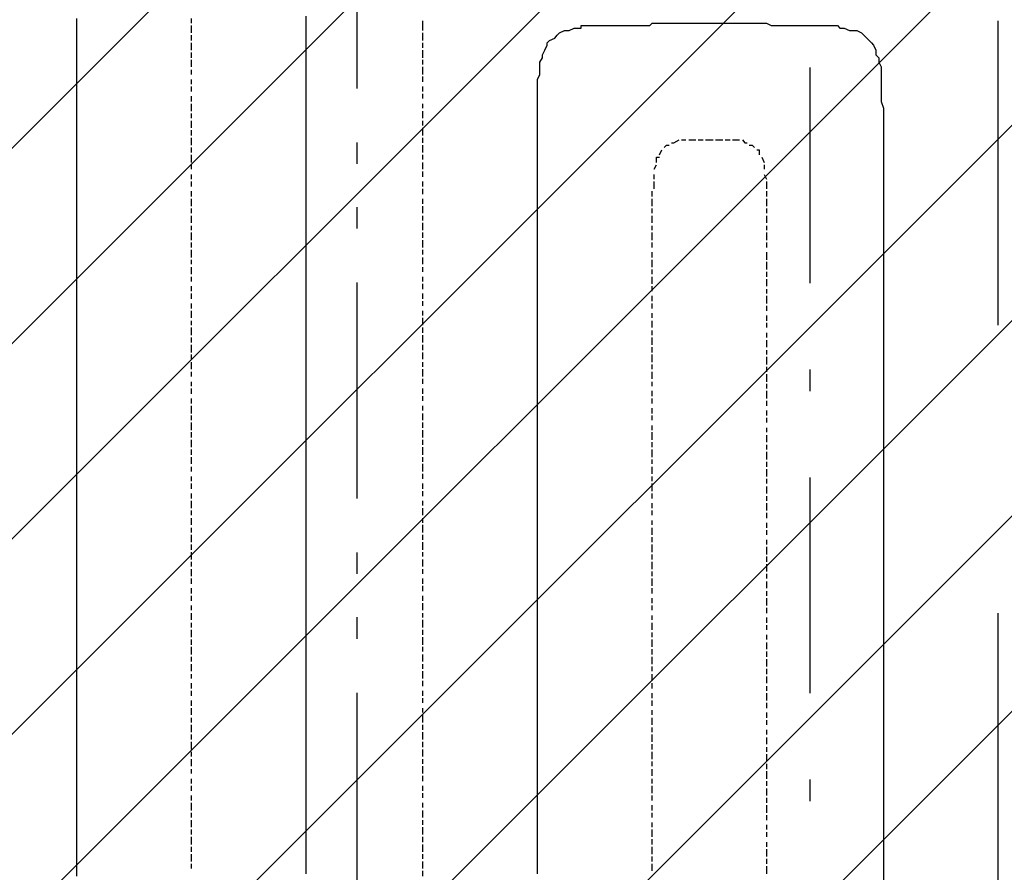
# Model space of a CAD drawing. Extents: x 997 to 109698, y 921 to 94021.
# Tile 409 of 656: x 16112 to 17823, y 41560 to 43042. Entities that reach past the tile are written whole.
import ezdxf

# ---------------------------------------------------------------- set-up
doc = ezdxf.new("R2010")
doc.units = 0
doc.header["$MEASUREMENT"] = 0
for name, color, linetype in [('12', 7, 'CONTINUOUS'), ('28', 7, 'CONTINUOUS'), ('40', 7, 'CONTINUOUS')]:
    doc.layers.add(name, color=color, linetype=linetype)

msp = doc.modelspace()

# ---------------------------------------------------------------- linework, layer by layer
at = {"layer": '12', "color": 5}
for p, q in [((16211.630503, 43035.563401), (16211.630503, 43043.563401)), ((16609.630503, 43035.563401), (16609.630503, 43047.563401)), ((16211.630503, 43022.563401), (16211.630503, 43035.563401)), ((16211.630503, 43014.563401), (16211.630503, 43022.563401)), ((16609.630503, 43026.563401), (16609.630503, 43035.563401)), ((16609.630503, 43018.563401), (16609.630503, 43026.563401)), ((17049.630503, 43018.563401), (17058.630503, 43022.563401)), ((17058.630503, 43022.563401), (17066.630503, 43022.563401)), ((17066.630503, 43022.563401), (17075.630503, 43026.563401)), ((17075.630503, 43026.563401), (17087.630503, 43026.563401)), ((17096.630503, 43031.563401), (17104.630503, 43031.563401)), ((17104.630503, 43031.563401), (17117.630503, 43031.563401)), ((17117.630503, 43031.563401), (17125.630503, 43031.563401)), ((17125.630503, 43031.563401), (17134.630503, 43031.563401)), ((17134.630503, 43031.563401), (17147.630503, 43031.563401)), ((17147.630503, 43031.563401), (17155.630503, 43031.563401)), ((17155.630503, 43031.563401), (17163.630503, 43031.563401)), ((17163.630503, 43031.563401), (17176.630503, 43031.563401)), ((17176.630503, 43031.563401), (17185.630503, 43031.563401)), ((17185.630503, 43031.563401), (17197.630503, 43031.563401)), ((17197.630503, 43031.563401), (17206.630503, 43031.563401)), ((17206.630503, 43031.563401), (17210.630503, 43035.563401)), ((17210.630503, 43035.563401), (17218.630503, 43035.563401)), ((17218.630503, 43035.563401), (17231.630503, 43035.563401)), ((17231.630503, 43035.563401), (17240.630503, 43035.563401)), ((17240.630503, 43035.563401), (17252.630503, 43035.563401)), ((17252.630503, 43035.563401), (17261.630503, 43035.563401)), ((17261.630503, 43035.563401), (17269.630503, 43035.563401)), ((17269.630503, 43035.563401), (17282.630503, 43035.563401)), ((17282.630503, 43035.563401), (17290.630503, 43035.563401)), ((17290.630503, 43035.563401), (17299.630503, 43035.563401)), ((17299.630503, 43035.563401), (17312.630503, 43035.563401)), ((17312.630503, 43035.563401), (17320.630503, 43035.563401)), ((17320.630503, 43035.563401), (17329.630503, 43035.563401)), ((17329.630503, 43035.563401), (17341.630503, 43035.563401)), ((17341.630503, 43035.563401), (17350.630503, 43035.563401)), ((17350.630503, 43035.563401), (17362.630503, 43035.563401)), ((17362.630503, 43035.563401), (17371.630503, 43035.563401)), ((17371.630503, 43035.563401), (17379.630503, 43035.563401)), ((17379.630503, 43035.563401), (17392.630503, 43035.563401)), ((17392.630503, 43035.563401), (17401.630503, 43035.563401)), ((17401.630503, 43035.563401), (17409.630503, 43035.563401)), ((17409.630503, 43035.563401), (17417.630503, 43031.563401)), ((17417.630503, 43031.563401), (17426.630503, 43031.563401)), ((17426.630503, 43031.563401), (17434.630503, 43031.563401)), ((17434.630503, 43031.563401), (17447.630503, 43031.563401)), ((17447.630503, 43031.563401), (17456.630503, 43031.563401)), ((17456.630503, 43031.563401), (17464.630503, 43031.563401)), ((17464.630503, 43031.563401), (17477.630503, 43031.563401)), ((17477.630503, 43031.563401), (17485.630503, 43031.563401)), ((17485.630503, 43031.563401), (17494.630503, 43031.563401)), ((17494.630503, 43031.563401), (17506.630503, 43031.563401)), ((17506.630503, 43031.563401), (17515.630503, 43031.563401)), ((17515.630503, 43031.563401), (17528.630503, 43031.563401)), ((17536.630503, 43026.563401), (17544.630503, 43026.563401)), ((17544.630503, 43026.563401), (17553.630503, 43022.563401)), ((17553.630503, 43022.563401), (17566.630503, 43022.563401)), ((17566.630503, 43022.563401), (17574.630503, 43018.563401)), ((16211.630503, 43005.563401), (16211.630503, 43014.563401)), ((16211.630503, 42992.563401), (16211.630503, 43005.563401)), ((16609.630503, 43005.563401), (16609.630503, 43018.563401)), ((16609.630503, 42997.563401), (16609.630503, 43005.563401)), ((17032.630503, 43005.563401), (17041.630503, 43009.563401)), ((17583.630503, 43009.563401), (17587.630503, 43005.563401)), ((16211.630503, 42984.563401), (16211.630503, 42992.563401)), ((16609.630503, 42988.563401), (16609.630503, 42997.563401)), ((16609.630503, 42975.563401), (16609.630503, 42988.563401)), ((17024.630503, 42988.563401), (17028.630503, 42997.563401)), ((17595.630503, 42997.563401), (17599.630503, 42988.563401)), ((16211.630503, 42975.563401), (16211.630503, 42984.563401)), ((16211.630503, 42963.563401), (16211.630503, 42975.563401)), ((16609.630503, 42967.563401), (16609.630503, 42975.563401)), ((17015.630503, 42967.563401), (17020.630503, 42975.563401)), ((17604.630503, 42975.563401), (17604.630503, 42967.563401)), ((16211.630503, 42954.563401), (16211.630503, 42963.563401)), ((16211.630503, 42942.563401), (16211.630503, 42954.563401)), ((16609.630503, 42959.563401), (16609.630503, 42967.563401)), ((16609.630503, 42946.563401), (16609.630503, 42959.563401)), ((17015.630503, 42959.563401), (17015.630503, 42967.563401)), ((17015.630503, 42946.563401), (17015.630503, 42959.563401)), ((17604.630503, 42967.563401), (17608.630503, 42959.563401)), ((17608.630503, 42959.563401), (17608.630503, 42946.563401)), ((16211.630503, 42933.563401), (16211.630503, 42942.563401)), ((16211.630503, 42925.563401), (16211.630503, 42933.563401)), ((16609.630503, 42937.563401), (16609.630503, 42946.563401)), ((16609.630503, 42925.563401), (16609.630503, 42937.563401)), ((17011.630503, 42937.563401), (17015.630503, 42946.563401)), ((17011.630503, 42929.563401), (17011.630503, 42937.563401)), ((17608.630503, 42946.563401), (17608.630503, 42937.563401)), ((17608.630503, 42937.563401), (17608.630503, 42929.563401)), ((16211.630503, 42912.563401), (16211.630503, 42925.563401)), ((16609.630503, 42916.563401), (16609.630503, 42925.563401)), ((16609.630503, 42908.563401), (16609.630503, 42916.563401)), ((17011.630503, 42916.563401), (17011.630503, 42929.563401)), ((17011.630503, 42908.563401), (17011.630503, 42916.563401)), ((17608.630503, 42929.563401), (17608.630503, 42916.563401)), ((17608.630503, 42916.563401), (17608.630503, 42908.563401)), ((16211.630503, 42904.563401), (16211.630503, 42912.563401)), ((16211.630503, 42895.563401), (16211.630503, 42904.563401)), ((16609.630503, 42895.563401), (16609.630503, 42908.563401)), ((17011.630503, 42899.563401), (17011.630503, 42908.563401)), ((17011.630503, 42887.563401), (17011.630503, 42899.563401)), ((17608.630503, 42908.563401), (17608.630503, 42899.563401)), ((17608.630503, 42899.563401), (17612.630503, 42887.563401)), ((16211.630503, 42882.563401), (16211.630503, 42895.563401)), ((16211.630503, 42874.563401), (16211.630503, 42882.563401)), ((16609.630503, 42887.563401), (16609.630503, 42895.563401)), ((16609.630503, 42878.563401), (16609.630503, 42887.563401)), ((17011.630503, 42878.563401), (17011.630503, 42887.563401)), ((17612.630503, 42887.563401), (17612.630503, 42878.563401)), ((16211.630503, 42865.563401), (16211.630503, 42874.563401)), ((16211.630503, 42853.563401), (16211.630503, 42865.563401)), ((16609.630503, 42865.563401), (16609.630503, 42878.563401)), ((16609.630503, 42857.563401), (16609.630503, 42865.563401)), ((17011.630503, 42870.563401), (17011.630503, 42878.563401)), ((17011.630503, 42857.563401), (17011.630503, 42870.563401)), ((17612.630503, 42878.563401), (17612.630503, 42870.563401)), ((17612.630503, 42870.563401), (17612.630503, 42857.563401)), ((16211.630503, 42844.563401), (16211.630503, 42853.563401)), ((16609.630503, 42849.563401), (16609.630503, 42857.563401)), ((16609.630503, 42836.563401), (16609.630503, 42849.563401)), ((17011.630503, 42849.563401), (17011.630503, 42857.563401)), ((17011.630503, 42836.563401), (17011.630503, 42849.563401)), ((17612.630503, 42857.563401), (17612.630503, 42849.563401)), ((17612.630503, 42849.563401), (17612.630503, 42836.563401)), ((16211.630503, 42836.563401), (16211.630503, 42844.563401)), ((16211.630503, 42823.563401), (16211.630503, 42836.563401)), ((16609.630503, 42827.563401), (16609.630503, 42836.563401)), ((17011.630503, 42832.563401), (17011.630503, 42836.563401)), ((17011.630503, 42827.563401), (17011.630503, 42832.563401)), ((17612.630503, 42836.563401), (17612.630503, 42832.563401)), ((17612.630503, 42832.563401), (17612.630503, 42061.563401)), ((16211.630503, 42815.563401), (16211.630503, 42823.563401)), ((16211.630503, 42802.563401), (16211.630503, 42815.563401)), ((16609.630503, 42815.563401), (16609.630503, 42827.563401)), ((16609.630503, 42806.563401), (16609.630503, 42815.563401)), ((17011.630503, 42815.563401), (17011.630503, 42827.563401)), ((17011.630503, 42806.563401), (17011.630503, 42815.563401)), ((16211.630503, 42793.563401), (16211.630503, 42802.563401)), ((16609.630503, 42798.563401), (16609.630503, 42806.563401)), ((16609.630503, 42785.563401), (16609.630503, 42798.563401)), ((17011.630503, 42798.563401), (17011.630503, 42806.563401)), ((17011.630503, 42785.563401), (17011.630503, 42798.563401)), ((16211.630503, 42785.563401), (16211.630503, 42793.563401)), ((16211.630503, 42772.563401), (16211.630503, 42785.563401)), ((16609.630503, 42777.563401), (16609.630503, 42785.563401)), ((17011.630503, 42777.563401), (17011.630503, 42785.563401)), ((16211.630503, 42764.563401), (16211.630503, 42772.563401)), ((16211.630503, 42755.563401), (16211.630503, 42764.563401)), ((16609.630503, 42768.563401), (16609.630503, 42777.563401)), ((16609.630503, 42755.563401), (16609.630503, 42768.563401)), ((17011.630503, 42768.563401), (17011.630503, 42777.563401)), ((17011.630503, 42755.563401), (17011.630503, 42768.563401)), ((16211.630503, 42743.563401), (16211.630503, 42755.563401)), ((16609.630503, 42747.563401), (16609.630503, 42755.563401)), ((16609.630503, 42738.563401), (16609.630503, 42747.563401)), ((17011.630503, 42747.563401), (17011.630503, 42755.563401)), ((17011.630503, 42734.563401), (17011.630503, 42747.563401)), ((16211.630503, 42734.563401), (16211.630503, 42743.563401)), ((16211.630503, 42726.563401), (16211.630503, 42734.563401)), ((16609.630503, 42726.563401), (16609.630503, 42738.563401)), ((17011.630503, 42726.563401), (17011.630503, 42734.563401)), ((16211.630503, 42713.563401), (16211.630503, 42726.563401)), ((16211.630503, 42705.563401), (16211.630503, 42713.563401)), ((16609.630503, 42717.563401), (16609.630503, 42726.563401)), ((16609.630503, 42705.563401), (16609.630503, 42717.563401)), ((17011.630503, 42717.563401), (17011.630503, 42726.563401)), ((17011.630503, 42705.563401), (17011.630503, 42717.563401)), ((16211.630503, 42692.563401), (16211.630503, 42705.563401)), ((16609.630503, 42696.563401), (16609.630503, 42705.563401)), ((16609.630503, 42688.563401), (16609.630503, 42696.563401)), ((17011.630503, 42696.563401), (17011.630503, 42705.563401)), ((17011.630503, 42688.563401), (17011.630503, 42696.563401)), ((16211.630503, 42683.563401), (16211.630503, 42692.563401)), ((16211.630503, 42675.563401), (16211.630503, 42683.563401)), ((16609.630503, 42675.563401), (16609.630503, 42688.563401)), ((17011.630503, 42675.563401), (17011.630503, 42688.563401)), ((16211.630503, 42662.563401), (16211.630503, 42675.563401)), ((16211.630503, 42654.563401), (16211.630503, 42662.563401)), ((16609.630503, 42666.563401), (16609.630503, 42675.563401)), ((16609.630503, 42658.563401), (16609.630503, 42666.563401)), ((17011.630503, 42666.563401), (17011.630503, 42675.563401)), ((17011.630503, 42658.563401), (17011.630503, 42666.563401)), ((16211.630503, 42645.563401), (16211.630503, 42654.563401)), ((16211.630503, 42633.563401), (16211.630503, 42645.563401)), ((16609.630503, 42645.563401), (16609.630503, 42658.563401)), ((16609.630503, 42637.563401), (16609.630503, 42645.563401)), ((17011.630503, 42645.563401), (17011.630503, 42658.563401)), ((17011.630503, 42637.563401), (17011.630503, 42645.563401)), ((16211.630503, 42624.563401), (16211.630503, 42633.563401)), ((16609.630503, 42628.563401), (16609.630503, 42637.563401)), ((16609.630503, 42616.563401), (16609.630503, 42628.563401)), ((17011.630503, 42624.563401), (17011.630503, 42637.563401)), ((16211.630503, 42616.563401), (16211.630503, 42624.563401)), ((16211.630503, 42603.563401), (16211.630503, 42616.563401)), ((16609.630503, 42607.563401), (16609.630503, 42616.563401)), ((17011.630503, 42616.563401), (17011.630503, 42624.563401)), ((17011.630503, 42607.563401), (17011.630503, 42616.563401)), ((16211.630503, 42594.563401), (16211.630503, 42603.563401)), ((16211.630503, 42582.563401), (16211.630503, 42594.563401)), ((16609.630503, 42599.563401), (16609.630503, 42607.563401)), ((16609.630503, 42586.563401), (16609.630503, 42599.563401)), ((17011.630503, 42594.563401), (17011.630503, 42607.563401)), ((17011.630503, 42586.563401), (17011.630503, 42594.563401)), ((16211.630503, 42573.563401), (16211.630503, 42582.563401)), ((16609.630503, 42578.563401), (16609.630503, 42586.563401)), ((16609.630503, 42565.563401), (16609.630503, 42578.563401)), ((17011.630503, 42578.563401), (17011.630503, 42586.563401)), ((17011.630503, 42565.563401), (17011.630503, 42578.563401)), ((16211.630503, 42565.563401), (16211.630503, 42573.563401)), ((16211.630503, 42552.563401), (16211.630503, 42565.563401)), ((16609.630503, 42556.563401), (16609.630503, 42565.563401)), ((17011.630503, 42556.563401), (17011.630503, 42565.563401)), ((16211.630503, 42544.563401), (16211.630503, 42552.563401)), ((16211.630503, 42535.563401), (16211.630503, 42544.563401)), ((16609.630503, 42548.563401), (16609.630503, 42556.563401)), ((16609.630503, 42535.563401), (16609.630503, 42548.563401)), ((17011.630503, 42548.563401), (17011.630503, 42556.563401)), ((17011.630503, 42535.563401), (17011.630503, 42548.563401)), ((16211.630503, 42523.563401), (16211.630503, 42535.563401)), ((16211.630503, 42514.563401), (16211.630503, 42523.563401)), ((16609.630503, 42527.563401), (16609.630503, 42535.563401)), ((16609.630503, 42518.563401), (16609.630503, 42527.563401)), ((17011.630503, 42527.563401), (17011.630503, 42535.563401)), ((17011.630503, 42518.563401), (17011.630503, 42527.563401)), ((16211.630503, 42506.563401), (16211.630503, 42514.563401)), ((16211.630503, 42493.563401), (16211.630503, 42506.563401)), ((16609.630503, 42506.563401), (16609.630503, 42518.563401)), ((16609.630503, 42497.563401), (16609.630503, 42506.563401)), ((17011.630503, 42506.563401), (17011.630503, 42518.563401)), ((17011.630503, 42497.563401), (17011.630503, 42506.563401)), ((16211.630503, 42484.563401), (16211.630503, 42493.563401)), ((16609.630503, 42489.563401), (16609.630503, 42497.563401)), ((16609.630503, 42476.563401), (16609.630503, 42489.563401)), ((17011.630503, 42484.563401), (17011.630503, 42497.563401)), ((16211.630503, 42472.563401), (16211.630503, 42484.563401)), ((16211.630503, 42463.563401), (16211.630503, 42472.563401)), ((16609.630503, 42467.563401), (16609.630503, 42476.563401)), ((17011.630503, 42476.563401), (17011.630503, 42484.563401)), ((17011.630503, 42467.563401), (17011.630503, 42476.563401)), ((16211.630503, 42455.563401), (16211.630503, 42463.563401)), ((16211.630503, 42442.563401), (16211.630503, 42455.563401)), ((16609.630503, 42455.563401), (16609.630503, 42467.563401)), ((16609.630503, 42446.563401), (16609.630503, 42455.563401)), ((17011.630503, 42455.563401), (17011.630503, 42467.563401)), ((17011.630503, 42446.563401), (17011.630503, 42455.563401)), ((16211.630503, 42434.563401), (16211.630503, 42442.563401)), ((16609.630503, 42438.563401), (16609.630503, 42446.563401)), ((16609.630503, 42425.563401), (16609.630503, 42438.563401)), ((17011.630503, 42438.563401), (17011.630503, 42446.563401)), ((17011.630503, 42425.563401), (17011.630503, 42438.563401)), ((16211.630503, 42425.563401), (16211.630503, 42434.563401)), ((16211.630503, 42412.563401), (16211.630503, 42425.563401)), ((16609.630503, 42417.563401), (16609.630503, 42425.563401)), ((17011.630503, 42417.563401), (17011.630503, 42425.563401)), ((16211.630503, 42404.563401), (16211.630503, 42412.563401)), ((16211.630503, 42396.563401), (16211.630503, 42404.563401)), ((16609.630503, 42408.563401), (16609.630503, 42417.563401)), ((16609.630503, 42396.563401), (16609.630503, 42408.563401)), ((17011.630503, 42408.563401), (17011.630503, 42417.563401)), ((17011.630503, 42396.563401), (17011.630503, 42408.563401)), ((16211.630503, 42383.563401), (16211.630503, 42396.563401)), ((16609.630503, 42387.563401), (16609.630503, 42396.563401)), ((16609.630503, 42379.563401), (16609.630503, 42387.563401)), ((17011.630503, 42387.563401), (17011.630503, 42396.563401)), ((17011.630503, 42374.563401), (17011.630503, 42387.563401)), ((16211.630503, 42374.563401), (16211.630503, 42383.563401)), ((16211.630503, 42362.563401), (16211.630503, 42374.563401)), ((16609.630503, 42366.563401), (16609.630503, 42379.563401)), ((17011.630503, 42366.563401), (17011.630503, 42374.563401)), ((16211.630503, 42353.563401), (16211.630503, 42362.563401)), ((16211.630503, 42345.563401), (16211.630503, 42353.563401)), ((16609.630503, 42357.563401), (16609.630503, 42366.563401)), ((16609.630503, 42345.563401), (16609.630503, 42357.563401)), ((17011.630503, 42357.563401), (17011.630503, 42366.563401)), ((17011.630503, 42345.563401), (17011.630503, 42357.563401)), ((16211.630503, 42332.563401), (16211.630503, 42345.563401)), ((16609.630503, 42336.563401), (16609.630503, 42345.563401)), ((16609.630503, 42328.563401), (16609.630503, 42336.563401)), ((17011.630503, 42336.563401), (17011.630503, 42345.563401)), ((17011.630503, 42328.563401), (17011.630503, 42336.563401)), ((16211.630503, 42324.563401), (16211.630503, 42332.563401)), ((16211.630503, 42315.563401), (16211.630503, 42324.563401)), ((16609.630503, 42315.563401), (16609.630503, 42328.563401)), ((17011.630503, 42315.563401), (17011.630503, 42328.563401)), ((16211.630503, 42302.563401), (16211.630503, 42315.563401)), ((16211.630503, 42294.563401), (16211.630503, 42302.563401)), ((16609.630503, 42307.563401), (16609.630503, 42315.563401)), ((16609.630503, 42298.563401), (16609.630503, 42307.563401)), ((17011.630503, 42307.563401), (17011.630503, 42315.563401)), ((17011.630503, 42298.563401), (17011.630503, 42307.563401)), ((16211.630503, 42285.563401), (16211.630503, 42294.563401)), ((16211.630503, 42273.563401), (16211.630503, 42285.563401)), ((16609.630503, 42285.563401), (16609.630503, 42298.563401)), ((16609.630503, 42277.563401), (16609.630503, 42285.563401)), ((17011.630503, 42285.563401), (17011.630503, 42298.563401)), ((17011.630503, 42277.563401), (17011.630503, 42285.563401)), ((16211.630503, 42264.563401), (16211.630503, 42273.563401)), ((16609.630503, 42269.563401), (16609.630503, 42277.563401)), ((16609.630503, 42256.563401), (16609.630503, 42269.563401)), ((17011.630503, 42264.563401), (17011.630503, 42277.563401)), ((16211.630503, 42256.563401), (16211.630503, 42264.563401)), ((16211.630503, 42243.563401), (16211.630503, 42256.563401)), ((16609.630503, 42247.563401), (16609.630503, 42256.563401)), ((17011.630503, 42256.563401), (17011.630503, 42264.563401)), ((17011.630503, 42247.563401), (17011.630503, 42256.563401)), ((16211.630503, 42235.563401), (16211.630503, 42243.563401)), ((16211.630503, 42222.563401), (16211.630503, 42235.563401)), ((16609.630503, 42235.563401), (16609.630503, 42247.563401)), ((16609.630503, 42226.563401), (16609.630503, 42235.563401)), ((17011.630503, 42235.563401), (17011.630503, 42247.563401)), ((17011.630503, 42226.563401), (17011.630503, 42235.563401)), ((16211.630503, 42213.563401), (16211.630503, 42222.563401)), ((16609.630503, 42218.563401), (16609.630503, 42226.563401)), ((16609.630503, 42205.563401), (16609.630503, 42218.563401)), ((17011.630503, 42218.563401), (17011.630503, 42226.563401)), ((17011.630503, 42205.563401), (17011.630503, 42218.563401)), ((16211.630503, 42205.563401), (16211.630503, 42213.563401)), ((16211.630503, 42192.563401), (16211.630503, 42205.563401)), ((16609.630503, 42197.563401), (16609.630503, 42205.563401)), ((17011.630503, 42197.563401), (17011.630503, 42205.563401)), ((16211.630503, 42184.563401), (16211.630503, 42192.563401)), ((16211.630503, 42175.563401), (16211.630503, 42184.563401)), ((16609.630503, 42188.563401), (16609.630503, 42197.563401)), ((16609.630503, 42175.563401), (16609.630503, 42188.563401)), ((17011.630503, 42188.563401), (17011.630503, 42197.563401)), ((17011.630503, 42175.563401), (17011.630503, 42188.563401)), ((16211.630503, 42163.563401), (16211.630503, 42175.563401)), ((16609.630503, 42167.563401), (16609.630503, 42175.563401)), ((16609.630503, 42158.563401), (16609.630503, 42167.563401)), ((17011.630503, 42167.563401), (17011.630503, 42175.563401)), ((17011.630503, 42154.563401), (17011.630503, 42167.563401)), ((16211.630503, 42154.563401), (16211.630503, 42163.563401)), ((16211.630503, 42146.563401), (16211.630503, 42154.563401)), ((16609.630503, 42146.563401), (16609.630503, 42158.563401)), ((17011.630503, 42146.563401), (17011.630503, 42154.563401)), ((16211.630503, 42133.563401), (16211.630503, 42146.563401)), ((16211.630503, 42125.563401), (16211.630503, 42133.563401)), ((16609.630503, 42137.563401), (16609.630503, 42146.563401)), ((16609.630503, 42125.563401), (16609.630503, 42137.563401)), ((17011.630503, 42137.563401), (17011.630503, 42146.563401)), ((17011.630503, 42125.563401), (17011.630503, 42137.563401)), ((16211.630503, 42112.563401), (16211.630503, 42125.563401)), ((16211.630503, 42103.563401), (16211.630503, 42112.563401)), ((16609.630503, 42116.563401), (16609.630503, 42125.563401)), ((16609.630503, 42108.563401), (16609.630503, 42116.563401)), ((17011.630503, 42116.563401), (17011.630503, 42125.563401)), ((17011.630503, 42108.563401), (17011.630503, 42116.563401)), ((16211.630503, 42095.563401), (16211.630503, 42103.563401)), ((16211.630503, 42082.563401), (16211.630503, 42095.563401)), ((16609.630503, 42095.563401), (16609.630503, 42108.563401)), ((16609.630503, 42086.563401), (16609.630503, 42095.563401)), ((17011.630503, 42095.563401), (17011.630503, 42108.563401)), ((17011.630503, 42086.563401), (17011.630503, 42095.563401)), ((16211.630503, 42074.563401), (16211.630503, 42082.563401)), ((16609.630503, 42078.563401), (16609.630503, 42086.563401)), ((16609.630503, 42065.563401), (16609.630503, 42078.563401)), ((17011.630503, 42078.563401), (17011.630503, 42086.563401)), ((17011.630503, 42065.563401), (17011.630503, 42078.563401)), ((16211.630503, 42065.563401), (16211.630503, 42074.563401)), ((16211.630503, 42053.563401), (16211.630503, 42065.563401)), ((16609.630503, 42057.563401), (16609.630503, 42065.563401)), ((17011.630503, 42057.563401), (17011.630503, 42065.563401)), ((17612.630503, 42061.563401), (17612.630503, 41062.563401)), ((16211.630503, 42044.563401), (16211.630503, 42053.563401)), ((16211.630503, 42036.563401), (16211.630503, 42044.563401)), ((16609.630503, 42048.563401), (16609.630503, 42057.563401)), ((16609.630503, 42036.563401), (16609.630503, 42048.563401)), ((17011.630503, 42044.563401), (17011.630503, 42057.563401)), ((17011.630503, 42036.563401), (17011.630503, 42044.563401)), ((16211.630503, 42023.563401), (16211.630503, 42036.563401)), ((16609.630503, 42027.563401), (16609.630503, 42036.563401)), ((16609.630503, 42019.563401), (16609.630503, 42027.563401)), ((17011.630503, 42027.563401), (17011.630503, 42036.563401)), ((17011.630503, 42015.563401), (17011.630503, 42027.563401)), ((16211.630503, 42015.563401), (16211.630503, 42023.563401)), ((16211.630503, 42002.563401), (16211.630503, 42015.563401)), ((16609.630503, 42006.563401), (16609.630503, 42019.563401)), ((17011.630503, 42006.563401), (17011.630503, 42015.563401)), ((16211.630503, 41993.563401), (16211.630503, 42002.563401)), ((16211.630503, 41985.563401), (16211.630503, 41993.563401)), ((16609.630503, 41998.563401), (16609.630503, 42006.563401)), ((16609.630503, 41985.563401), (16609.630503, 41998.563401)), ((17011.630503, 41998.563401), (17011.630503, 42006.563401)), ((17011.630503, 41985.563401), (17011.630503, 41998.563401)), ((16211.630503, 41972.563401), (16211.630503, 41985.563401)), ((16609.630503, 41976.563401), (16609.630503, 41985.563401)), ((16609.630503, 41968.563401), (16609.630503, 41976.563401)), ((17011.630503, 41976.563401), (17011.630503, 41985.563401)), ((17011.630503, 41968.563401), (17011.630503, 41976.563401)), ((16211.630503, 41964.563401), (16211.630503, 41972.563401)), ((16211.630503, 41955.563401), (16211.630503, 41964.563401)), ((16609.630503, 41955.563401), (16609.630503, 41968.563401)), ((17011.630503, 41955.563401), (17011.630503, 41968.563401)), ((16211.630503, 41943.563401), (16211.630503, 41955.563401)), ((16211.630503, 41934.563401), (16211.630503, 41943.563401)), ((16609.630503, 41947.563401), (16609.630503, 41955.563401)), ((16609.630503, 41938.563401), (16609.630503, 41947.563401)), ((17011.630503, 41947.563401), (17011.630503, 41955.563401)), ((17011.630503, 41938.563401), (17011.630503, 41947.563401)), ((16211.630503, 41926.563401), (16211.630503, 41934.563401)), ((16211.630503, 41913.563401), (16211.630503, 41926.563401)), ((16609.630503, 41926.563401), (16609.630503, 41938.563401)), ((16609.630503, 41917.563401), (16609.630503, 41926.563401)), ((17011.630503, 41926.563401), (17011.630503, 41938.563401)), ((17011.630503, 41917.563401), (17011.630503, 41926.563401)), ((16211.630503, 41904.563401), (16211.630503, 41913.563401)), ((16609.630503, 41909.563401), (16609.630503, 41917.563401)), ((16609.630503, 41896.563401), (16609.630503, 41909.563401)), ((17011.630503, 41904.563401), (17011.630503, 41917.563401)), ((16211.630503, 41892.563401), (16211.630503, 41904.563401)), ((16211.630503, 41883.563401), (16211.630503, 41892.563401)), ((16609.630503, 41888.563401), (16609.630503, 41896.563401)), ((17011.630503, 41896.563401), (17011.630503, 41904.563401)), ((17011.630503, 41888.563401), (17011.630503, 41896.563401)), ((16211.630503, 41875.563401), (16211.630503, 41883.563401)), ((16211.630503, 41862.563401), (16211.630503, 41875.563401)), ((16609.630503, 41875.563401), (16609.630503, 41888.563401)), ((16609.630503, 41866.563401), (16609.630503, 41875.563401)), ((17011.630503, 41875.563401), (17011.630503, 41888.563401)), ((17011.630503, 41866.563401), (17011.630503, 41875.563401)), ((16211.630503, 41854.563401), (16211.630503, 41862.563401)), ((16609.630503, 41858.563401), (16609.630503, 41866.563401)), ((16609.630503, 41845.563401), (16609.630503, 41858.563401)), ((17011.630503, 41858.563401), (17011.630503, 41866.563401)), ((17011.630503, 41845.563401), (17011.630503, 41858.563401)), ((16211.630503, 41845.563401), (16211.630503, 41854.563401)), ((16211.630503, 41833.563401), (16211.630503, 41845.563401)), ((16609.630503, 41837.563401), (16609.630503, 41845.563401)), ((17011.630503, 41837.563401), (17011.630503, 41845.563401)), ((16211.630503, 41824.563401), (16211.630503, 41833.563401)), ((16211.630503, 41816.563401), (16211.630503, 41824.563401)), ((16609.630503, 41828.563401), (16609.630503, 41837.563401)), ((16609.630503, 41816.563401), (16609.630503, 41828.563401)), ((17011.630503, 41828.563401), (17011.630503, 41837.563401)), ((17011.630503, 41816.563401), (17011.630503, 41828.563401)), ((16211.630503, 41803.563401), (16211.630503, 41816.563401)), ((16609.630503, 41807.563401), (16609.630503, 41816.563401)), ((16609.630503, 41799.563401), (16609.630503, 41807.563401)), ((17011.630503, 41807.563401), (17011.630503, 41816.563401)), ((17011.630503, 41794.563401), (17011.630503, 41807.563401)), ((16211.630503, 41794.563401), (16211.630503, 41803.563401)), ((16211.630503, 41782.563401), (16211.630503, 41794.563401)), ((16609.630503, 41786.563401), (16609.630503, 41799.563401)), ((17011.630503, 41786.563401), (17011.630503, 41794.563401)), ((16211.630503, 41773.563401), (16211.630503, 41782.563401)), ((16211.630503, 41765.563401), (16211.630503, 41773.563401)), ((16609.630503, 41777.563401), (16609.630503, 41786.563401)), ((16609.630503, 41765.563401), (16609.630503, 41777.563401)), ((17011.630503, 41777.563401), (17011.630503, 41786.563401)), ((17011.630503, 41765.563401), (17011.630503, 41777.563401)), ((16211.630503, 41752.563401), (16211.630503, 41765.563401)), ((16609.630503, 41756.563401), (16609.630503, 41765.563401)), ((16609.630503, 41748.563401), (16609.630503, 41756.563401)), ((17011.630503, 41756.563401), (17011.630503, 41765.563401)), ((17011.630503, 41748.563401), (17011.630503, 41756.563401)), ((16211.630503, 41744.563401), (16211.630503, 41752.563401)), ((16211.630503, 41735.563401), (16211.630503, 41744.563401)), ((16609.630503, 41735.563401), (16609.630503, 41748.563401)), ((17011.630503, 41735.563401), (17011.630503, 41748.563401)), ((16211.630503, 41722.563401), (16211.630503, 41735.563401)), ((16211.630503, 41714.563401), (16211.630503, 41722.563401)), ((16609.630503, 41727.563401), (16609.630503, 41735.563401)), ((16609.630503, 41718.563401), (16609.630503, 41727.563401)), ((17011.630503, 41727.563401), (17011.630503, 41735.563401)), ((17011.630503, 41718.563401), (17011.630503, 41727.563401)), ((16211.630503, 41705.563401), (16211.630503, 41714.563401)), ((16211.630503, 41693.563401), (16211.630503, 41705.563401)), ((16609.630503, 41705.563401), (16609.630503, 41718.563401)), ((16609.630503, 41697.563401), (16609.630503, 41705.563401)), ((17011.630503, 41705.563401), (17011.630503, 41718.563401)), ((17011.630503, 41697.563401), (17011.630503, 41705.563401)), ((16211.630503, 41684.563401), (16211.630503, 41693.563401)), ((16609.630503, 41689.563401), (16609.630503, 41697.563401)), ((16609.630503, 41676.563401), (16609.630503, 41689.563401)), ((17011.630503, 41684.563401), (17011.630503, 41697.563401)), ((16211.630503, 41676.563401), (16211.630503, 41684.563401)), ((16211.630503, 41663.563401), (16211.630503, 41676.563401)), ((16609.630503, 41667.563401), (16609.630503, 41676.563401)), ((17011.630503, 41676.563401), (17011.630503, 41684.563401)), ((17011.630503, 41667.563401), (17011.630503, 41676.563401)), ((16211.630503, 41655.563401), (16211.630503, 41663.563401)), ((16211.630503, 41642.563401), (16211.630503, 41655.563401)), ((16609.630503, 41655.563401), (16609.630503, 41667.563401)), ((16609.630503, 41646.563401), (16609.630503, 41655.563401)), ((17011.630503, 41655.563401), (17011.630503, 41667.563401)), ((17011.630503, 41646.563401), (17011.630503, 41655.563401)), ((16211.630503, 41634.563401), (16211.630503, 41642.563401)), ((16211.630503, 41625.563401), (16211.630503, 41634.563401)), ((16609.630503, 41638.563401), (16609.630503, 41646.563401)), ((16609.630503, 41625.563401), (16609.630503, 41638.563401)), ((17011.630503, 41638.563401), (17011.630503, 41646.563401)), ((17011.630503, 41625.563401), (17011.630503, 41638.563401)), ((16211.630503, 41612.563401), (16211.630503, 41625.563401)), ((16609.630503, 41617.563401), (16609.630503, 41625.563401)), ((16609.630503, 41608.563401), (16609.630503, 41617.563401)), ((17011.630503, 41617.563401), (17011.630503, 41625.563401)), ((17011.630503, 41608.563401), (17011.630503, 41617.563401)), ((16211.630503, 41604.563401), (16211.630503, 41612.563401)), ((16211.630503, 41595.563401), (16211.630503, 41604.563401)), ((16609.630503, 41595.563401), (16609.630503, 41608.563401)), ((17011.630503, 41595.563401), (17011.630503, 41608.563401)), ((16211.630503, 41583.563401), (16211.630503, 41595.563401)), ((16211.630503, 41574.563401), (16211.630503, 41583.563401)), ((16609.630503, 41587.563401), (16609.630503, 41595.563401)), ((16609.630503, 41578.563401), (16609.630503, 41587.563401)), ((17011.630503, 41587.563401), (17011.630503, 41595.563401)), ((17011.630503, 41574.563401), (17011.630503, 41587.563401)), ((16211.630503, 41566.563401), (16211.630503, 41574.563401)), ((16211.630503, 41553.563401), (16211.630503, 41566.563401)), ((16609.630503, 41566.563401), (16609.630503, 41578.563401)), ((16609.630503, 41557.563401), (16609.630503, 41566.563401)), ((17011.630503, 41566.563401), (17011.630503, 41574.563401)), ((17011.630503, 41557.563401), (17011.630503, 41566.563401))]:
    msp.add_line(p, q, dxfattribs=at)
at = {"layer": '12', "color": 1}
for p, q in [((16410.630503, 43035.563401), (16410.630503, 43043.563401)), ((16812.630503, 43035.563401), (16812.630503, 43039.563401)), ((17811.630503, 43039.563401), (17811.630503, 43035.563401)), ((16410.630503, 43018.563401), (16410.630503, 43031.563401)), ((16812.630503, 43022.563401), (16812.630503, 43035.563401)), ((17811.630503, 43035.563401), (17811.630503, 42510.563401)), ((16410.630503, 43005.563401), (16410.630503, 43014.563401)), ((16812.630503, 43005.563401), (16812.630503, 43018.563401)), ((16410.630503, 42988.563401), (16410.630503, 43001.563401)), ((16812.630503, 42992.563401), (16812.630503, 43001.563401)), ((16812.630503, 42975.563401), (16812.630503, 42988.563401)), ((16410.630503, 42975.563401), (16410.630503, 42984.563401)), ((16410.630503, 42959.563401), (16410.630503, 42971.563401)), ((16812.630503, 42963.563401), (16812.630503, 42971.563401)), ((16410.630503, 42946.563401), (16410.630503, 42954.563401)), ((16812.630503, 42946.563401), (16812.630503, 42959.563401)), ((16410.630503, 42929.563401), (16410.630503, 42937.563401)), ((16812.630503, 42933.563401), (16812.630503, 42942.563401)), ((16410.630503, 42916.563401), (16410.630503, 42925.563401)), ((16812.630503, 42916.563401), (16812.630503, 42925.563401)), ((16410.630503, 42899.563401), (16410.630503, 42908.563401)), ((16812.630503, 42904.563401), (16812.630503, 42912.563401)), ((16410.630503, 42882.563401), (16410.630503, 42895.563401)), ((16812.630503, 42887.563401), (16812.630503, 42895.563401)), ((16812.630503, 42870.563401), (16812.630503, 42882.563401)), ((16410.630503, 42870.563401), (16410.630503, 42878.563401)), ((16410.630503, 42853.563401), (16410.630503, 42865.563401)), ((16812.630503, 42857.563401), (16812.630503, 42865.563401)), ((16410.630503, 42840.563401), (16410.630503, 42849.563401)), ((16812.630503, 42840.563401), (16812.630503, 42853.563401)), ((16410.630503, 42823.563401), (16410.630503, 42836.563401)), ((16812.630503, 42827.563401), (16812.630503, 42836.563401)), ((17261.630503, 42832.563401), (17269.630503, 42832.563401)), ((17274.630503, 42832.563401), (17286.630503, 42832.563401)), ((17290.630503, 42832.563401), (17299.630503, 42832.563401)), ((17303.630503, 42832.563401), (17312.630503, 42832.563401)), ((17312.630503, 42832.563401), (17316.630503, 42832.563401)), ((17320.630503, 42832.563401), (17333.630503, 42832.563401)), ((17337.630503, 42832.563401), (17346.630503, 42832.563401)), ((17350.630503, 42832.563401), (17362.630503, 42832.563401)), ((16410.630503, 42810.563401), (16410.630503, 42819.563401)), ((16812.630503, 42810.563401), (16812.630503, 42823.563401)), ((17223.630503, 42806.563401), (17227.630503, 42815.563401)), ((16410.630503, 42793.563401), (16410.630503, 42806.563401)), ((16812.630503, 42798.563401), (16812.630503, 42806.563401)), ((17401.630503, 42802.563401), (17405.630503, 42793.563401)), ((16410.630503, 42781.563401), (16410.630503, 42789.563401)), ((16812.630503, 42781.563401), (16812.630503, 42793.563401)), ((17214.630503, 42781.563401), (17218.630503, 42789.563401)), ((17405.630503, 42789.563401), (17405.630503, 42781.563401)), ((16410.630503, 42764.563401), (16410.630503, 42772.563401)), ((16812.630503, 42768.563401), (16812.630503, 42777.563401)), ((17214.630503, 42764.563401), (17214.630503, 42772.563401)), ((17405.630503, 42772.563401), (17409.630503, 42764.563401)), ((16410.630503, 42751.563401), (16410.630503, 42760.563401)), ((16812.630503, 42751.563401), (16812.630503, 42760.563401)), ((16812.630503, 42738.563401), (16812.630503, 42747.563401)), ((17214.630503, 42747.563401), (17214.630503, 42760.563401)), ((17409.630503, 42760.563401), (17409.630503, 42747.563401)), ((16410.630503, 42734.563401), (16410.630503, 42743.563401)), ((16410.630503, 42717.563401), (16410.630503, 42730.563401)), ((16812.630503, 42721.563401), (16812.630503, 42730.563401)), ((17210.630503, 42734.563401), (17210.630503, 42743.563401)), ((17210.630503, 42717.563401), (17210.630503, 42730.563401)), ((17409.630503, 42743.563401), (17409.630503, 42734.563401)), ((17409.630503, 42730.563401), (17409.630503, 42717.563401)), ((16410.630503, 42705.563401), (16410.630503, 42713.563401)), ((16812.630503, 42705.563401), (16812.630503, 42717.563401)), ((17210.630503, 42705.563401), (17210.630503, 42713.563401)), ((17409.630503, 42713.563401), (17409.630503, 42705.563401)), ((16410.630503, 42688.563401), (16410.630503, 42700.563401)), ((16812.630503, 42692.563401), (16812.630503, 42700.563401)), ((17210.630503, 42688.563401), (17210.630503, 42700.563401)), ((17409.630503, 42700.563401), (17409.630503, 42688.563401)), ((16410.630503, 42675.563401), (16410.630503, 42683.563401)), ((16812.630503, 42675.563401), (16812.630503, 42688.563401)), ((17210.630503, 42675.563401), (17210.630503, 42683.563401)), ((17409.630503, 42683.563401), (17409.630503, 42675.563401)), ((16410.630503, 42658.563401), (16410.630503, 42671.563401)), ((16812.630503, 42662.563401), (16812.630503, 42671.563401)), ((17210.630503, 42658.563401), (17210.630503, 42671.563401)), ((17409.630503, 42671.563401), (17409.630503, 42658.563401)), ((16410.630503, 42645.563401), (16410.630503, 42654.563401)), ((16812.630503, 42645.563401), (16812.630503, 42658.563401)), ((17210.630503, 42645.563401), (17210.630503, 42654.563401)), ((17409.630503, 42654.563401), (17409.630503, 42645.563401)), ((16410.630503, 42628.563401), (16410.630503, 42641.563401)), ((16812.630503, 42633.563401), (16812.630503, 42641.563401)), ((16812.630503, 42616.563401), (16812.630503, 42628.563401)), ((17210.630503, 42633.563401), (17210.630503, 42637.563401)), ((17210.630503, 42628.563401), (17210.630503, 42633.563401)), ((17409.630503, 42637.563401), (17409.630503, 42633.563401)), ((17409.630503, 42633.563401), (17409.630503, 42624.563401)), ((16410.630503, 42616.563401), (16410.630503, 42624.563401)), ((16410.630503, 42599.563401), (16410.630503, 42611.563401)), ((16812.630503, 42603.563401), (16812.630503, 42611.563401)), ((17210.630503, 42611.563401), (17210.630503, 42624.563401)), ((17409.630503, 42620.563401), (17409.630503, 42607.563401)), ((16410.630503, 42586.563401), (16410.630503, 42594.563401)), ((16812.630503, 42586.563401), (16812.630503, 42594.563401)), ((17210.630503, 42599.563401), (17210.630503, 42607.563401)), ((17210.630503, 42582.563401), (17210.630503, 42594.563401)), ((17409.630503, 42603.563401), (17409.630503, 42594.563401)), ((16410.630503, 42569.563401), (16410.630503, 42578.563401)), ((16812.630503, 42573.563401), (16812.630503, 42582.563401)), ((17210.630503, 42569.563401), (17210.630503, 42578.563401)), ((17409.630503, 42590.563401), (17409.630503, 42578.563401)), ((16410.630503, 42556.563401), (16410.630503, 42565.563401)), ((16812.630503, 42556.563401), (16812.630503, 42565.563401)), ((17210.630503, 42552.563401), (17210.630503, 42561.563401)), ((17409.630503, 42573.563401), (17409.630503, 42565.563401)), ((17409.630503, 42561.563401), (17409.630503, 42548.563401)), ((16410.630503, 42539.563401), (16410.630503, 42548.563401)), ((16812.630503, 42544.563401), (16812.630503, 42552.563401)), ((17210.630503, 42539.563401), (17210.630503, 42548.563401)), ((17409.630503, 42544.563401), (17409.630503, 42535.563401)), ((16410.630503, 42523.563401), (16410.630503, 42535.563401)), ((16812.630503, 42527.563401), (16812.630503, 42535.563401)), ((16812.630503, 42510.563401), (16812.630503, 42523.563401)), ((17210.630503, 42523.563401), (17210.630503, 42531.563401)), ((17409.630503, 42527.563401), (17409.630503, 42518.563401)), ((16410.630503, 42510.563401), (16410.630503, 42518.563401)), ((16410.630503, 42493.563401), (16410.630503, 42506.563401)), ((16812.630503, 42497.563401), (16812.630503, 42506.563401)), ((17210.630503, 42506.563401), (17210.630503, 42518.563401)), ((17409.630503, 42514.563401), (17409.630503, 42506.563401)), ((16410.630503, 42480.563401), (16410.630503, 42489.563401)), ((16812.630503, 42480.563401), (16812.630503, 42493.563401)), ((17210.630503, 42493.563401), (17210.630503, 42501.563401)), ((17210.630503, 42476.563401), (17210.630503, 42489.563401)), ((17409.630503, 42497.563401), (17409.630503, 42489.563401)), ((16410.630503, 42463.563401), (16410.630503, 42476.563401)), ((16812.630503, 42467.563401), (16812.630503, 42476.563401)), ((17210.630503, 42463.563401), (17210.630503, 42472.563401)), ((17409.630503, 42484.563401), (17409.630503, 42472.563401)), ((16410.630503, 42451.563401), (16410.630503, 42459.563401)), ((16812.630503, 42451.563401), (16812.630503, 42463.563401)), ((17210.630503, 42446.563401), (17210.630503, 42459.563401)), ((17409.630503, 42467.563401), (17409.630503, 42459.563401)), ((17409.630503, 42455.563401), (17409.630503, 42442.563401)), ((16410.630503, 42434.563401), (16410.630503, 42446.563401)), ((16812.630503, 42438.563401), (16812.630503, 42446.563401)), ((17210.630503, 42434.563401), (17210.630503, 42442.563401)), ((17409.630503, 42438.563401), (17409.630503, 42429.563401)), ((16410.630503, 42421.563401), (16410.630503, 42429.563401)), ((16812.630503, 42421.563401), (16812.630503, 42434.563401)), ((17210.630503, 42417.563401), (17210.630503, 42429.563401)), ((17409.630503, 42425.563401), (17409.630503, 42412.563401)), ((16410.630503, 42404.563401), (16410.630503, 42412.563401)), ((16812.630503, 42408.563401), (16812.630503, 42417.563401)), ((17210.630503, 42404.563401), (17210.630503, 42412.563401)), ((17409.630503, 42408.563401), (17409.630503, 42400.563401)), ((16410.630503, 42391.563401), (16410.630503, 42400.563401)), ((16812.630503, 42391.563401), (16812.630503, 42400.563401)), ((16812.630503, 42379.563401), (16812.630503, 42387.563401)), ((17210.630503, 42387.563401), (17210.630503, 42396.563401)), ((17409.630503, 42396.563401), (17409.630503, 42383.563401)), ((16410.630503, 42374.563401), (16410.630503, 42383.563401)), ((16410.630503, 42357.563401), (16410.630503, 42370.563401)), ((16812.630503, 42362.563401), (16812.630503, 42370.563401)), ((17210.630503, 42374.563401), (17210.630503, 42383.563401)), ((17409.630503, 42379.563401), (17409.630503, 42370.563401)), ((16410.630503, 42345.563401), (16410.630503, 42353.563401)), ((16812.630503, 42345.563401), (16812.630503, 42357.563401)), ((17210.630503, 42357.563401), (17210.630503, 42366.563401)), ((17210.630503, 42345.563401), (17210.630503, 42353.563401)), ((17409.630503, 42362.563401), (17409.630503, 42353.563401)), ((16410.630503, 42328.563401), (16410.630503, 42341.563401)), ((16812.630503, 42332.563401), (16812.630503, 42341.563401)), ((17210.630503, 42328.563401), (17210.630503, 42336.563401)), ((17409.630503, 42349.563401), (17409.630503, 42341.563401)), ((16410.630503, 42315.563401), (16410.630503, 42324.563401)), ((16812.630503, 42315.563401), (16812.630503, 42328.563401)), ((17210.630503, 42311.563401), (17210.630503, 42324.563401)), ((17409.630503, 42332.563401), (17409.630503, 42324.563401)), ((17409.630503, 42319.563401), (17409.630503, 42307.563401)), ((16410.630503, 42298.563401), (16410.630503, 42311.563401)), ((16812.630503, 42302.563401), (16812.630503, 42311.563401)), ((17210.630503, 42298.563401), (17210.630503, 42307.563401)), ((17409.630503, 42302.563401), (17409.630503, 42294.563401)), ((16410.630503, 42285.563401), (16410.630503, 42294.563401)), ((16812.630503, 42285.563401), (16812.630503, 42298.563401)), ((17210.630503, 42281.563401), (17210.630503, 42294.563401)), ((17409.630503, 42290.563401), (17409.630503, 42277.563401)), ((16410.630503, 42269.563401), (16410.630503, 42281.563401)), ((16812.630503, 42273.563401), (16812.630503, 42281.563401)), ((16812.630503, 42256.563401), (16812.630503, 42269.563401)), ((17210.630503, 42269.563401), (17210.630503, 42277.563401)), ((17409.630503, 42273.563401), (17409.630503, 42264.563401)), ((16410.630503, 42256.563401), (16410.630503, 42264.563401)), ((16812.630503, 42243.563401), (16812.630503, 42252.563401)), ((17210.630503, 42252.563401), (17210.630503, 42264.563401)), ((17409.630503, 42260.563401), (17409.630503, 42247.563401)), ((16410.630503, 42239.563401), (16410.630503, 42247.563401)), ((16410.630503, 42226.563401), (16410.630503, 42235.563401)), ((16812.630503, 42226.563401), (16812.630503, 42235.563401)), ((17210.630503, 42239.563401), (17210.630503, 42247.563401)), ((17210.630503, 42222.563401), (17210.630503, 42235.563401)), ((17409.630503, 42243.563401), (17409.630503, 42235.563401)), ((16410.630503, 42209.563401), (16410.630503, 42218.563401)), ((16812.630503, 42213.563401), (16812.630503, 42222.563401)), ((17210.630503, 42209.563401), (17210.630503, 42218.563401)), ((17409.630503, 42230.563401), (17409.630503, 42218.563401)), ((16410.630503, 42192.563401), (16410.630503, 42205.563401)), ((16812.630503, 42197.563401), (16812.630503, 42205.563401)), ((17210.630503, 42192.563401), (17210.630503, 42201.563401)), ((17409.630503, 42213.563401), (17409.630503, 42205.563401)), ((17409.630503, 42201.563401), (17409.630503, 42188.563401)), ((16410.630503, 42180.563401), (16410.630503, 42188.563401)), ((16812.630503, 42180.563401), (16812.630503, 42192.563401)), ((17210.630503, 42180.563401), (17210.630503, 42188.563401)), ((17409.630503, 42184.563401), (17409.630503, 42175.563401)), ((16410.630503, 42163.563401), (16410.630503, 42175.563401)), ((16812.630503, 42167.563401), (16812.630503, 42175.563401)), ((17210.630503, 42163.563401), (17210.630503, 42171.563401)), ((17409.630503, 42167.563401), (17409.630503, 42158.563401)), ((16410.630503, 42150.563401), (16410.630503, 42158.563401)), ((16812.630503, 42150.563401), (16812.630503, 42163.563401)), ((17210.630503, 42146.563401), (17210.630503, 42158.563401)), ((17409.630503, 42154.563401), (17409.630503, 42146.563401)), ((16410.630503, 42133.563401), (16410.630503, 42146.563401)), ((16812.630503, 42137.563401), (16812.630503, 42146.563401)), ((16812.630503, 42120.563401), (16812.630503, 42133.563401)), ((17210.630503, 42133.563401), (17210.630503, 42142.563401)), ((17409.630503, 42137.563401), (17409.630503, 42129.563401)), ((16410.630503, 42120.563401), (16410.630503, 42129.563401)), ((16410.630503, 42103.563401), (16410.630503, 42116.563401)), ((16812.630503, 42108.563401), (16812.630503, 42116.563401)), ((17210.630503, 42116.563401), (17210.630503, 42129.563401)), ((17210.630503, 42103.563401), (17210.630503, 42112.563401)), ((17409.630503, 42125.563401), (17409.630503, 42112.563401)), ((16410.630503, 42091.563401), (16410.630503, 42099.563401)), ((16812.630503, 42091.563401), (16812.630503, 42103.563401)), ((17210.630503, 42086.563401), (17210.630503, 42099.563401)), ((17409.630503, 42108.563401), (17409.630503, 42099.563401)), ((17409.630503, 42095.563401), (17409.630503, 42082.563401)), ((16410.630503, 42074.563401), (16410.630503, 42086.563401)), ((16812.630503, 42078.563401), (16812.630503, 42086.563401)), ((17210.630503, 42074.563401), (17210.630503, 42082.563401)), ((17409.630503, 42078.563401), (17409.630503, 42070.563401)), ((16410.630503, 42061.563401), (16410.630503, 42070.563401)), ((16812.630503, 42061.563401), (16812.630503, 42070.563401)), ((17210.630503, 42057.563401), (17210.630503, 42070.563401)), ((17409.630503, 42065.563401), (17409.630503, 42053.563401)), ((16410.630503, 42044.563401), (16410.630503, 42053.563401)), ((16812.630503, 42048.563401), (16812.630503, 42057.563401)), ((17210.630503, 42044.563401), (17210.630503, 42053.563401)), ((17409.630503, 42048.563401), (17409.630503, 42040.563401)), ((16410.630503, 42031.563401), (16410.630503, 42040.563401)), ((16812.630503, 42031.563401), (16812.630503, 42040.563401)), ((16812.630503, 42015.563401), (16812.630503, 42027.563401)), ((17210.630503, 42027.563401), (17210.630503, 42036.563401)), ((17409.630503, 42036.563401), (17409.630503, 42023.563401)), ((16410.630503, 42015.563401), (16410.630503, 42023.563401)), ((16410.630503, 41998.563401), (16410.630503, 42010.563401)), ((16812.630503, 42002.563401), (16812.630503, 42010.563401)), ((17210.630503, 42015.563401), (17210.630503, 42023.563401)), ((17409.630503, 42019.563401), (17409.630503, 42010.563401)), ((17811.630503, 42010.563401), (17811.630503, 41011.563401)), ((16410.630503, 41985.563401), (16410.630503, 41993.563401)), ((16812.630503, 41985.563401), (16812.630503, 41998.563401)), ((17210.630503, 41998.563401), (17210.630503, 42006.563401)), ((17210.630503, 41981.563401), (17210.630503, 41993.563401)), ((17409.630503, 42002.563401), (17409.630503, 41993.563401)), ((16410.630503, 41968.563401), (16410.630503, 41981.563401)), ((16812.630503, 41972.563401), (16812.630503, 41981.563401)), ((17210.630503, 41968.563401), (17210.630503, 41976.563401)), ((17409.630503, 41989.563401), (17409.630503, 41981.563401)), ((16410.630503, 41955.563401), (16410.630503, 41964.563401)), ((16812.630503, 41955.563401), (16812.630503, 41968.563401)), ((17210.630503, 41951.563401), (17210.630503, 41964.563401)), ((17409.630503, 41972.563401), (17409.630503, 41964.563401)), ((17409.630503, 41959.563401), (17409.630503, 41947.563401)), ((16410.630503, 41938.563401), (16410.630503, 41951.563401)), ((16812.630503, 41943.563401), (16812.630503, 41951.563401)), ((17210.630503, 41938.563401), (17210.630503, 41947.563401)), ((17409.630503, 41943.563401), (17409.630503, 41934.563401)), ((16410.630503, 41926.563401), (16410.630503, 41934.563401)), ((16812.630503, 41926.563401), (16812.630503, 41938.563401)), ((17210.630503, 41921.563401), (17210.630503, 41934.563401)), ((17409.630503, 41930.563401), (17409.630503, 41917.563401)), ((16410.630503, 41909.563401), (16410.630503, 41921.563401)), ((16812.630503, 41913.563401), (16812.630503, 41921.563401)), ((16812.630503, 41896.563401), (16812.630503, 41909.563401)), ((17210.630503, 41909.563401), (17210.630503, 41917.563401)), ((17409.630503, 41913.563401), (17409.630503, 41904.563401)), ((16410.630503, 41896.563401), (16410.630503, 41904.563401)), ((16812.630503, 41883.563401), (16812.630503, 41892.563401)), ((17210.630503, 41892.563401), (17210.630503, 41904.563401)), ((17409.630503, 41900.563401), (17409.630503, 41888.563401)), ((16410.630503, 41879.563401), (16410.630503, 41888.563401)), ((16410.630503, 41866.563401), (16410.630503, 41875.563401)), ((16812.630503, 41866.563401), (16812.630503, 41875.563401)), ((17210.630503, 41879.563401), (17210.630503, 41888.563401)), ((17409.630503, 41883.563401), (17409.630503, 41875.563401)), ((16410.630503, 41849.563401), (16410.630503, 41858.563401)), ((16812.630503, 41854.563401), (16812.630503, 41862.563401)), ((17210.630503, 41862.563401), (17210.630503, 41871.563401)), ((17210.630503, 41849.563401), (17210.630503, 41858.563401)), ((17409.630503, 41871.563401), (17409.630503, 41858.563401)), ((16410.630503, 41833.563401), (16410.630503, 41845.563401)), ((16812.630503, 41837.563401), (16812.630503, 41845.563401)), ((17210.630503, 41833.563401), (17210.630503, 41841.563401)), ((17409.630503, 41854.563401), (17409.630503, 41845.563401)), ((16410.630503, 41820.563401), (16410.630503, 41828.563401)), ((16812.630503, 41820.563401), (16812.630503, 41833.563401)), ((17210.630503, 41816.563401), (17210.630503, 41828.563401)), ((17409.630503, 41837.563401), (17409.630503, 41828.563401)), ((17409.630503, 41824.563401), (17409.630503, 41816.563401)), ((16410.630503, 41803.563401), (16410.630503, 41816.563401)), ((16812.630503, 41807.563401), (16812.630503, 41816.563401)), ((17210.630503, 41803.563401), (17210.630503, 41811.563401)), ((17409.630503, 41807.563401), (17409.630503, 41799.563401)), ((16410.630503, 41790.563401), (16410.630503, 41799.563401)), ((16812.630503, 41790.563401), (16812.630503, 41803.563401)), ((17210.630503, 41786.563401), (17210.630503, 41799.563401)), ((17409.630503, 41794.563401), (17409.630503, 41782.563401)), ((16410.630503, 41773.563401), (16410.630503, 41786.563401)), ((16812.630503, 41777.563401), (16812.630503, 41786.563401)), ((16812.630503, 41761.563401), (16812.630503, 41773.563401)), ((17210.630503, 41773.563401), (17210.630503, 41782.563401)), ((17409.630503, 41777.563401), (17409.630503, 41769.563401)), ((16410.630503, 41761.563401), (16410.630503, 41769.563401)), ((16410.630503, 41744.563401), (16410.630503, 41756.563401)), ((16812.630503, 41748.563401), (16812.630503, 41756.563401)), ((17210.630503, 41756.563401), (17210.630503, 41769.563401)), ((17409.630503, 41765.563401), (17409.630503, 41752.563401)), ((16410.630503, 41731.563401), (16410.630503, 41739.563401)), ((16812.630503, 41731.563401), (16812.630503, 41744.563401)), ((17210.630503, 41744.563401), (17210.630503, 41752.563401)), ((17210.630503, 41727.563401), (17210.630503, 41739.563401)), ((17409.630503, 41748.563401), (17409.630503, 41739.563401)), ((16410.630503, 41714.563401), (16410.630503, 41722.563401)), ((16812.630503, 41718.563401), (16812.630503, 41727.563401)), ((17210.630503, 41714.563401), (17210.630503, 41722.563401)), ((17409.630503, 41735.563401), (17409.630503, 41722.563401)), ((16410.630503, 41701.563401), (16410.630503, 41710.563401)), ((16812.630503, 41701.563401), (16812.630503, 41710.563401)), ((17210.630503, 41697.563401), (17210.630503, 41710.563401)), ((17409.630503, 41718.563401), (17409.630503, 41710.563401)), ((17409.630503, 41705.563401), (17409.630503, 41693.563401)), ((16410.630503, 41684.563401), (16410.630503, 41693.563401)), ((16812.630503, 41689.563401), (16812.630503, 41697.563401)), ((17210.630503, 41684.563401), (17210.630503, 41693.563401)), ((17409.630503, 41689.563401), (17409.630503, 41680.563401)), ((16410.630503, 41667.563401), (16410.630503, 41680.563401)), ((16812.630503, 41672.563401), (16812.630503, 41680.563401)), ((17210.630503, 41667.563401), (17210.630503, 41676.563401)), ((17409.630503, 41676.563401), (17409.630503, 41663.563401)), ((16410.630503, 41655.563401), (16410.630503, 41663.563401)), ((16812.630503, 41655.563401), (16812.630503, 41667.563401)), ((17210.630503, 41655.563401), (17210.630503, 41663.563401)), ((17409.630503, 41659.563401), (17409.630503, 41650.563401)), ((16410.630503, 41638.563401), (16410.630503, 41650.563401)), ((16410.630503, 41625.563401), (16410.630503, 41634.563401)), ((16812.630503, 41642.563401), (16812.630503, 41650.563401)), ((16812.630503, 41625.563401), (16812.630503, 41638.563401)), ((17210.630503, 41638.563401), (17210.630503, 41646.563401)), ((17210.630503, 41621.563401), (17210.630503, 41634.563401)), ((17409.630503, 41642.563401), (17409.630503, 41634.563401)), ((16410.630503, 41608.563401), (16410.630503, 41621.563401)), ((16812.630503, 41612.563401), (16812.630503, 41621.563401)), ((17210.630503, 41608.563401), (17210.630503, 41617.563401)), ((17409.630503, 41629.563401), (17409.630503, 41621.563401)), ((16410.630503, 41595.563401), (16410.630503, 41604.563401)), ((16812.630503, 41595.563401), (16812.630503, 41608.563401)), ((17210.630503, 41591.563401), (17210.630503, 41604.563401)), ((17409.630503, 41612.563401), (17409.630503, 41604.563401)), ((17409.630503, 41600.563401), (17409.630503, 41587.563401)), ((16410.630503, 41578.563401), (16410.630503, 41591.563401)), ((16812.630503, 41583.563401), (16812.630503, 41591.563401)), ((17210.630503, 41578.563401), (17210.630503, 41587.563401)), ((17409.630503, 41583.563401), (17409.630503, 41574.563401)), ((16410.630503, 41566.563401), (16410.630503, 41574.563401)), ((16812.630503, 41566.563401), (16812.630503, 41578.563401)), ((17210.630503, 41562.563401), (17210.630503, 41574.563401)), ((17409.630503, 41570.563401), (17409.630503, 41557.563401)), ((16812.630503, 41553.563401), (16812.630503, 41562.563401))]:
    msp.add_line(p, q, dxfattribs=at)
at = {"layer": '12', "color": 5}
for points in [[(17087.630503, 43026.563401), (17087.630503, 43031.563401), (17096.630503, 43031.563401)], [(17528.630503, 43031.563401), (17532.630503, 43031.563401), (17536.630503, 43026.563401)], [(17028.630503, 42997.563401), (17028.630503, 43001.563401), (17032.630503, 43005.563401)], [(17041.630503, 43009.563401), (17045.630503, 43014.563401), (17049.630503, 43018.563401)], [(17574.630503, 43018.563401), (17578.630503, 43014.563401), (17583.630503, 43009.563401)], [(17587.630503, 43005.563401), (17591.630503, 43001.563401), (17595.630503, 42997.563401)], [(17020.630503, 42975.563401), (17020.630503, 42980.563401), (17024.630503, 42988.563401)], [(17599.630503, 42988.563401), (17599.630503, 42980.563401), (17604.630503, 42975.563401)]]:
    msp.add_lwpolyline(points, dxfattribs=at)
at = {"layer": '12', "color": 1}
for points in [[(17244.630503, 42827.563401), (17248.630503, 42827.563401), (17257.630503, 42832.563401)], [(17367.630503, 42832.563401), (17371.630503, 42827.563401), (17375.630503, 42827.563401)], [(17231.630503, 42819.563401), (17235.630503, 42823.563401), (17240.630503, 42823.563401)], [(17379.630503, 42823.563401), (17384.630503, 42823.563401), (17388.630503, 42819.563401)], [(17392.630503, 42815.563401), (17396.630503, 42815.563401), (17396.630503, 42806.563401)], [(17218.630503, 42793.563401), (17218.630503, 42802.563401), (17223.630503, 42802.563401)]]:
    msp.add_lwpolyline(points, dxfattribs=at)
at = {"layer": '28', "color": 2}
for p, q in [((14872.636205, 41592.0874), (31966.504043, 58685.955237)), ((14872.636205, 41252.676145), (32305.915298, 58685.955237)), ((14872.636205, 40913.26489), (32645.326553, 58685.955237)), ((14872.636205, 40573.853635), (32984.737808, 58685.955237)), ((14872.636205, 40234.44238), (33324.149063, 58685.955237)), ((14872.636205, 39895.031125), (33663.560318, 58685.955237)), ((14872.636205, 39555.61987), (34002.971573, 58685.955237)), ((14872.636205, 39216.208615), (34342.382828, 58685.955237)), ((14872.636205, 38876.79736), (34681.794083, 58685.955237))]:
    msp.add_line(p, q, dxfattribs=at)
at = {"layer": '28', "color": 4}
for p, q in [((17485.630503, 42583.563401), (17485.630503, 42958.563401)), ((17485.630503, 41871.063401), (17485.630503, 42246.063401))]:
    msp.add_line(p, q, dxfattribs=at)
at = {"layer": '28', "color": 4, "linetype": 'Continuous'}
for p, q in [((17485.630503, 42396.063401), (17485.630503, 42433.563401)), ((17485.630503, 41683.563401), (17485.630503, 41721.063401))]:
    msp.add_line(p, q, dxfattribs=at)
at = {"layer": '40', "color": 8, "linetype": 'Continuous'}
for p, q in [((16697.636205, 43297.204238), (16697.636205, 42922.204238)), ((16697.636205, 42828.454238), (16697.636205, 42790.954238)), ((16697.636205, 42715.954238), (16697.636205, 42678.454238)), ((16697.636205, 42584.704238), (16697.636205, 42209.704238)), ((16697.636205, 42115.954238), (16697.636205, 42078.454238)), ((16697.636205, 42003.454238), (16697.636205, 41965.954238)), ((16697.636205, 41872.204238), (16697.636205, 41497.204238))]:
    msp.add_line(p, q, dxfattribs=at)

doc.saveas('drawing.dxf')
